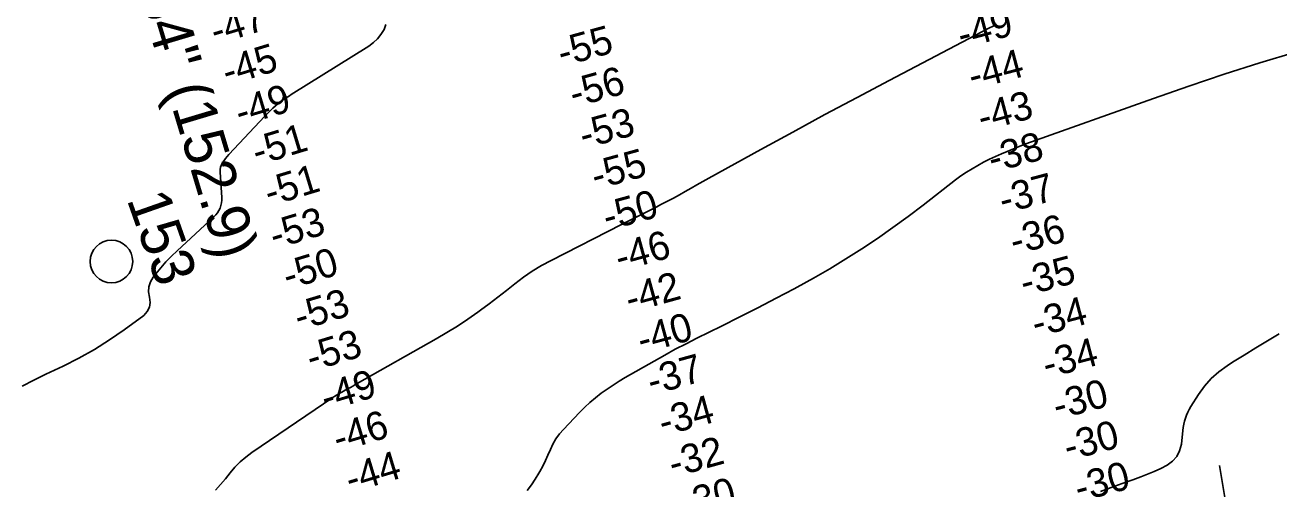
# Model space of a CAD drawing. Extents: x 3445503 to 3483459, y 540493 to 566012.
# Drawn here: x 3456517 to 3459462, y 549699 to 550789 of the extents above; entities that cross this region are included whole.
import ezdxf

# ---------------------------------------------------------------- set-up
doc = ezdxf.new("R2010")
doc.units = 0
for name, color, linetype in [('V-CHAN-NAID', 7, 'Continuous'), ('V-RIVR-EDGE', 7, 'Continuous'), ('V-RIVR-IDEN', 7, 'Continuous'), ('V-RIVR-MILE', 7, 'Continuous'), ('V-RIVR-RANG', 7, 'Continuous'), ('V-TOPO-DPTH', 7, 'Continuous'), ('V-TOPO-MAJR', 7, 'Continuous'), ('V-TOPO-MINR', 7, 'Continuous')]:
    doc.layers.add(name, color=color, linetype=linetype)

msp = doc.modelspace()

# ---------------------------------------------------------------- linework, layer by layer
at = {"layer": 'V-RIVR-EDGE'}
msp.add_spline([(3461691.1, 550090.6), (3461685.2, 550088.2), (3461682.1, 550089.3), (3461676.2, 550093.8), (3461669.9, 550094.2), (3461662.2, 550092.4), (3461650.1, 550089.7), (3461638.6, 550085.2), (3461634.1, 550078.3), (3461621.9, 550068.5), (3461601, 550059.6), (3461578.7, 550050.2), (3461554, 550039.9), (3461533.5, 550028.8), (3461518.8, 550020.8), (3461501.8, 550012.5), (3461491.3, 550008), (3461484.4, 550006.7), (3461481.3, 550008.1), (3461477.1, 550007.4), (3461469.4, 550004.3), (3461447.2, 549991.1), (3461439.5, 549988.7), (3461429.8, 549989.1), (3461421.8, 549988.7), (3461411.7, 549986.3), (3461391.5, 549980.8), (3461375.2, 549972.9), (3461352.9, 549960.4), (3461336.9, 549950.7), (3461318.8, 549946.6), (3461308.7, 549948.3), (3461291.3, 549953.3), (3461279.5, 549953.6), (3461264.6, 549951.9), (3461242.3, 549948.5), (3461221.1, 549942.3), (3461196.4, 549936.8), (3461168.9, 549933), (3461154.3, 549928.6), (3461121.6, 549918.9), (3461097.9, 549904.7), (3461074.9, 549889.5), (3461062.7, 549878.4), (3461055.8, 549872.5), (3461050.9, 549872.5), (3461047.8, 549876.7), (3461040.5, 549882.3), (3461033.9, 549882.6), (3461022.1, 549881.3), (3461014.8, 549881.3), (3461005.4, 549885.5), (3460996.4, 549887.6), (3460985.6, 549887.3), (3460970.6, 549885.6), (3460956.4, 549886.3), (3460942.5, 549887), (3460929.3, 549886.4), (3460917.8, 549885), (3460903.5, 549884.7), (3460887.2, 549879.5), (3460852.8, 549869.5), (3460840.2, 549864.7), (3460821.1, 549862.3), (3460795.7, 549851.6), (3460790.5, 549846), (3460788.7, 549843.3), (3460784.9, 549842.2), (3460781.4, 549846.4), (3460776.9, 549847.8), (3460767.2, 549847.8), (3460736.2, 549838.2), (3460692, 549826.8), (3460656.9, 549817.2), (3460631.2, 549811), (3460623.9, 549810.3), (3460614.5, 549808.6), (3460594.3, 549804.8), (3460589.4, 549801), (3460582.1, 549796.5), (3460575.2, 549790.9), (3460546.6, 549782.7), (3460534.8, 549778.2), (3460511.8, 549776.2), (3460498.6, 549777.2), (3460487.9, 549777.3), (3460473.6, 549775.2), (3460462.1, 549770.7), (3460451.3, 549765.5), (3460445.1, 549765.9), (3460436, 549767.3), (3460430.1, 549767), (3460422.8, 549764.9), (3460399.9, 549756.6), (3460376.6, 549750.4), (3460361.6, 549743.8), (3460324.4, 549730.7), (3460287.5, 549717.6), (3460234.9, 549701.4), (3460200.9, 549691.1), (3460155.3, 549680), (3460083.3, 549663.2), (3459984.5, 549643.3), (3459950.4, 549636.4), (3459904.2, 549621.9), (3459887.5, 549616), (3459873.5, 549610.2), (3459868, 549603.9), (3459852.6, 549596.3), (3459825.8, 549587.3), (3459815.4, 549582.9), (3459807.8, 549581.8), (3459789.7, 549581.2), (3459770.5, 549576.4), (3459736.5, 549569.5), (3459697.2, 549562.3), (3459681.5, 549557.5), (3459673.2, 549556.8), (3459662, 549557.9), (3459646.4, 549557.9), (3459629.7, 549554.1), (3459606.4, 549545.5), (3459575.1, 549534.1), (3459541.3, 549524.8), (3459499.9, 549516.2), (3459471.1, 549510.4), (3459449.9, 549503.1), (3459421.3, 549495.9), (3459395.9, 549489), (3459373.3, 549483.1), (3459354.9, 549475.5), (3459342.7, 549473.5), (3459324.6, 549470), (3459296.1, 549462.1), (3459240.4, 549445.6), (3459208.4, 549433.5), (3459176.1, 549420.4), (3459163.9, 549414.8), (3459142.3, 549411), (3459129.4, 549408.6), (3459115.9, 549404.5), (3459080.1, 549395.6), (3459049.8, 549386.2), (3459013.6, 549378.3), (3458998.7, 549373.2), (3458977.4, 549365.9), (3458951.3, 549358.3), (3458937.7, 549345.5), (3458927, 549345.5), (3458917.2, 549347.3), (3458911.7, 549347.3), (3458881.4, 549338.7), (3458872.4, 549330.4), (3458863, 549327.6), (3458852.2, 549327.6), (3458812.5, 549312.1), (3458799.3, 549309.3), (3458789.6, 549304.5), (3458776.7, 549301.4), (3458769, 549300.7)], degree=3, dxfattribs=at)
at = {"layer": 'V-RIVR-MILE'}
msp.add_circle((3456719.6, 550233.6), 50, dxfattribs=at)
at = {"layer": 'V-RIVR-RANG'}
msp.add_line((3459506.2, 548629.2), (3459322.3, 549754.3), dxfattribs=at)
at = {"layer": 'V-TOPO-DPTH'}
for points in [[(3457696.2, 549695.8), (3457706.1, 549708.8), (3457715.2, 549722.5), (3457723.7, 549736.6), (3457725.9, 549740.5), (3457732.6, 549753.1), (3457739, 549765.9), (3457744.9, 549778.9), (3457750.6, 549792), (3457756.7, 549804.8), (3457763.7, 549817), (3457772, 549828.4), (3457781.2, 549839.2), (3457819.3, 549879.2), (3457831.3, 549891.1), (3457843.6, 549902.6), (3457856.6, 549913.5), (3457869.9, 549923.9), (3457883.7, 549933.8), (3457897.7, 549943.3), (3457912, 549952.3), (3457926.6, 549961), (3457994.4, 549999.8), (3458019.1, 550013.7), (3458044, 550027.3), (3458069.2, 550040.4), (3458094.5, 550053.2), (3458152.2, 550081.7), (3458195.2, 550103.2), (3458238.1, 550124.9), (3458280.8, 550147.1), (3458323.3, 550169.5), (3458330.1, 550173.2), (3458368.8, 550194.5), (3458407.1, 550216.5), (3458444.8, 550239.5), (3458482.1, 550263.2), (3458518.7, 550287.9), (3458555, 550313.1), (3458590.6, 550339.2), (3458625.9, 550365.8), (3458702.5, 550425.2), (3458715, 550434.5), (3458727.8, 550443.3), (3458740.9, 550451.6), (3458754.3, 550459.5), (3458768, 550466.9), (3458781.9, 550473.9), (3458796, 550480.5), (3458810.2, 550486.7), (3458846.5, 550501.8), (3458851.6, 550503.9), (3458856.8, 550505.9), (3458862, 550507.9), (3458867.2, 550509.8), (3459166.8, 550616.8), (3459249.8, 550645.7), (3459333.1, 550673.6), (3459416.9, 550700.2), (3459501, 550725.7)], [(3459501, 550725.7), (3459416.9, 550700.2), (3459333.1, 550673.6), (3459249.8, 550645.7), (3459166.8, 550616.8), (3458867.2, 550509.8), (3458862, 550507.9), (3458856.8, 550505.9), (3458851.6, 550503.9), (3458846.5, 550501.8), (3458810.2, 550486.7), (3458796, 550480.5), (3458781.9, 550473.9), (3458768, 550466.9), (3458754.3, 550459.5), (3458740.9, 550451.6), (3458727.8, 550443.3), (3458715, 550434.5), (3458702.5, 550425.2), (3458625.9, 550365.8), (3458590.6, 550339.2), (3458555, 550313.1), (3458518.7, 550287.9), (3458482.1, 550263.2), (3458444.8, 550239.5), (3458407.1, 550216.5), (3458368.8, 550194.5), (3458330.1, 550173.2), (3458323.3, 550169.5), (3458280.8, 550147.1), (3458238.1, 550124.9), (3458195.2, 550103.2), (3458152.2, 550081.7), (3458094.5, 550053.2), (3458069.2, 550040.4), (3458044, 550027.3), (3458019.1, 550013.7), (3457994.4, 549999.8), (3457926.6, 549961), (3457912, 549952.3), (3457897.7, 549943.3), (3457883.7, 549933.8), (3457869.9, 549923.9), (3457856.6, 549913.5), (3457843.6, 549902.6), (3457831.3, 549891.1), (3457819.3, 549879.2), (3457781.2, 549839.2), (3457772, 549828.4), (3457763.7, 549817), (3457756.7, 549804.8), (3457750.6, 549792), (3457744.9, 549778.9), (3457739, 549765.9), (3457732.6, 549753.1), (3457725.9, 549740.5), (3457723.7, 549736.6), (3457715.2, 549722.5), (3457706.1, 549708.8), (3457696.2, 549695.8)], [(3459462.7, 550063.3), (3459435, 550047.1), (3459407.5, 550030.7), (3459380.2, 550013.9), (3459353, 549996.9), (3459340.1, 549988.7), (3459320.6, 549974.4), (3459302.7, 549958.7), (3459287, 549940.7), (3459272.8, 549921.3), (3459254.7, 549892.7), (3459250.9, 549886.2), (3459247.5, 549879.6), (3459244.6, 549872.7), (3459242.1, 549865.7), (3459240, 549858.5), (3459238.2, 549851.2), (3459236.9, 549843.8), (3459235.9, 549836.4), (3459232.6, 549804.3), (3459228.6, 549789), (3459222.1, 549775.4), (3459211.9, 549764.3), (3459199.2, 549754.9), (3459184.2, 549747.4), (3459168.9, 549740.2), (3459153.3, 549733.8), (3459137.6, 549727.7), (3459118.6, 549720.9), (3459093.3, 549711.8), (3459067.9, 549702.7), (3459042.5, 549693.5)], [(3459462.7, 550063.3), (3459435, 550047.1), (3459407.5, 550030.7), (3459380.2, 550013.9), (3459353, 549996.9), (3459340.1, 549988.7), (3459320.6, 549974.4), (3459302.7, 549958.7), (3459287, 549940.7), (3459272.8, 549921.3), (3459254.7, 549892.7), (3459250.9, 549886.2), (3459247.5, 549879.6), (3459244.6, 549872.7), (3459242.1, 549865.7), (3459240, 549858.5), (3459238.2, 549851.2), (3459236.9, 549843.8), (3459235.9, 549836.4), (3459232.6, 549804.3), (3459228.6, 549789), (3459222.1, 549775.4), (3459211.9, 549764.3), (3459199.2, 549754.9), (3459184.2, 549747.4), (3459168.9, 549740.2), (3459153.3, 549733.8), (3459137.6, 549727.7), (3459118.6, 549720.9), (3459093.3, 549711.8), (3459067.9, 549702.7), (3459042.5, 549693.5)]]:
    msp.add_lwpolyline(points, dxfattribs=at)
at = {"layer": 'V-TOPO-MAJR'}
for points in [[(3457364.2, 550790.4), (3457359.9, 550778.3), (3457352.7, 550767.1), (3457344.5, 550756.8), (3457334.8, 550747.9), (3457324.1, 550739.9), (3457142.1, 550625.7), (3457138.2, 550623.2), (3457134.2, 550620.8), (3457130.3, 550618.4), (3457126.3, 550616), (3457122.3, 550613.5), (3457118.5, 550610.9), (3457114.8, 550608.1), (3457111.3, 550605.1), (3457105.1, 550599.7), (3457098.6, 550593.8), (3457092.2, 550587.8), (3457086, 550581.7), (3457079.9, 550575.4), (3456995.5, 550484.9), (3456991.5, 550480.4), (3456987.7, 550475.7), (3456984.1, 550470.9), (3456980.7, 550465.9), (3456978, 550460.6), (3456976.1, 550455.2), (3456975.2, 550449.5), (3456975, 550443.6), (3456978.8, 550383.8), (3456978.8, 550377.5), (3456978.2, 550371.2), (3456976.8, 550365.1), (3456974.8, 550359.1), (3456972, 550353.4), (3456968.7, 550348), (3456964.8, 550343.1), (3456960.4, 550338.5), (3456874, 550258.8), (3456860.7, 550245.9), (3456847.8, 550232.6), (3456835.5, 550218.8), (3456823.6, 550204.6), (3456817.6, 550197.1), (3456811.2, 550185.9), (3456807.3, 550174.4), (3456806.9, 550162.1), (3456809, 550149.5), (3456810.4, 550137.3), (3456809, 550126), (3456803.6, 550116.1), (3456795.4, 550107), (3456749.8, 550073.4), (3456715.3, 550049.5), (3456680, 550027), (3456643.4, 550006.5), (3456606, 549987.5), (3456565.8, 549968.5), (3456537.7, 549954.9), (3456509.8, 549940.8)], [(3456964.3, 549696.2), (3456976.1, 549709.4), (3456987.4, 549723), (3456998.4, 549736.8), (3457009.8, 549750.1), (3457022, 549762.7), (3457035.3, 549774), (3457049.3, 549784.6), (3457240, 549914.3), (3457244, 549916.9), (3457248, 549919.5), (3457252.1, 549922), (3457256.2, 549924.4), (3457260.4, 549926.7), (3457264.5, 549929), (3457268.7, 549931.3), (3457272.9, 549933.6), (3457275.4, 549934.9), (3457280.8, 549937.9), (3457286.3, 549940.9), (3457291.7, 549943.9), (3457297.1, 549946.9), (3457482.5, 550051.8), (3457507.6, 550066.6), (3457532.4, 550081.9), (3457556.6, 550098.2), (3457580.4, 550114.9), (3457586.5, 550119.4), (3457606.9, 550134.5), (3457627.2, 550149.9), (3457647.3, 550165.5), (3457667.2, 550181.3), (3457687.4, 550196.5), (3457708.2, 550210.9), (3457729.9, 550224), (3457752.1, 550236.2), (3457917.3, 550320.2), (3457937.7, 550330.6), (3457958.2, 550341), (3457978.7, 550351.3), (3457999.1, 550361.6), (3458011.9, 550368), (3458025.9, 550375.2), (3458039.9, 550382.6), (3458053.7, 550390.2), (3458067.5, 550398), (3458081.2, 550405.8), (3458094.9, 550413.6), (3458108.7, 550421.3), (3458122.5, 550429), (3458244.9, 550496.6), (3458320.1, 550537.8), (3458395.4, 550578.6), (3458471, 550619.1), (3458546.7, 550659.2), (3458780.4, 550782), (3458783.8, 550783.7), (3458787.1, 550785.2), (3458790.6, 550786.7), (3458795.2, 550788.5), (3458799.5, 550790.7)]]:
    msp.add_lwpolyline(points, dxfattribs=at)
at = {"layer": 'V-TOPO-MINR'}
for points in [[(3457696.2, 549695.8), (3457706.1, 549708.8), (3457715.2, 549722.5), (3457723.7, 549736.6), (3457725.9, 549740.5), (3457732.6, 549753.1), (3457739, 549765.9), (3457744.9, 549778.9), (3457750.6, 549792), (3457756.7, 549804.8), (3457763.7, 549817), (3457772, 549828.4), (3457781.2, 549839.2), (3457819.3, 549879.2), (3457831.3, 549891.1), (3457843.6, 549902.6), (3457856.6, 549913.5), (3457869.9, 549923.9), (3457883.7, 549933.8), (3457897.7, 549943.3), (3457912, 549952.3), (3457926.6, 549961), (3457994.4, 549999.8), (3458019.1, 550013.7), (3458044, 550027.3), (3458069.2, 550040.4), (3458094.5, 550053.2), (3458152.2, 550081.7), (3458195.2, 550103.2), (3458238.1, 550124.9), (3458280.8, 550147.1), (3458323.3, 550169.5), (3458330.1, 550173.2), (3458368.8, 550194.5), (3458407.1, 550216.5), (3458444.8, 550239.5), (3458482.1, 550263.2), (3458518.7, 550287.9), (3458555, 550313.1), (3458590.6, 550339.2), (3458625.9, 550365.8), (3458702.5, 550425.2), (3458715, 550434.5), (3458727.8, 550443.3), (3458740.9, 550451.6), (3458754.3, 550459.5), (3458768, 550466.9), (3458781.9, 550473.9), (3458796, 550480.5), (3458810.2, 550486.7), (3458846.5, 550501.8), (3458851.6, 550503.9), (3458856.8, 550505.9), (3458862, 550507.9), (3458867.2, 550509.8), (3459166.8, 550616.8), (3459249.8, 550645.7), (3459333.1, 550673.6), (3459416.9, 550700.2), (3459501, 550725.7)], [(3459042.5, 549693.5), (3459067.9, 549702.7), (3459093.3, 549711.8), (3459118.6, 549720.9), (3459137.6, 549727.7), (3459153.3, 549733.8), (3459168.9, 549740.2), (3459184.2, 549747.4), (3459199.2, 549754.9), (3459211.9, 549764.3), (3459222.1, 549775.4), (3459228.6, 549789), (3459232.6, 549804.3), (3459235.9, 549836.4), (3459236.9, 549843.8), (3459238.2, 549851.2), (3459240, 549858.5), (3459242.1, 549865.7), (3459244.6, 549872.7), (3459247.5, 549879.6), (3459250.9, 549886.2), (3459254.7, 549892.7), (3459272.8, 549921.3), (3459287, 549940.7), (3459302.7, 549958.7), (3459320.6, 549974.4), (3459340.1, 549988.7), (3459353, 549996.9), (3459380.2, 550013.9), (3459407.5, 550030.7), (3459435, 550047.1), (3459462.7, 550063.3)]]:
    msp.add_lwpolyline(points, dxfattribs=at)

# ---------------------------------------------------------------- texts
at = {"layer": 'V-CHAN-NAID'}
msp.add_text('BELMONT "154" (152.9)', height=100, rotation=286.678, dxfattribs=at).set_placement((3456550.6, 551633.9))
at = {"layer": 'V-RIVR-IDEN'}
msp.add_text('153', height=100, rotation=289.4019, dxfattribs=at).set_placement((3456755, 550379.8))
at = {"layer": 'V-RIVR-RANG'}
for s, rotation, p in [('-47', 16.8577, (3456963.6, 550742.1)), ('-49', 14.8691, (3458716.4, 550733.1)), ('-55', 15.4086, (3457777.7, 550691)), ('-45', 16.8577, (3456991.2, 550646)), ('-44', 14.8691, (3458741.8, 550636.4)), ('-56', 15.4086, (3457805.6, 550594.9)), ('-49', 16.8577, (3457021.7, 550550.8)), ('-43', 14.8691, (3458763.9, 550538.8)), ('-53', 15.4086, (3457828.8, 550497.6)), ('-51', 16.8577, (3457061.6, 550458.3)), ('-38', 14.8691, (3458788.3, 550441.8)), ('-55', 15.4086, (3457856.7, 550401.6)), ('-51', 16.8577, (3457090.3, 550362.6)), ('-37', 14.8691, (3458814, 550345.1)), ('-50', 15.4086, (3457883.8, 550305.3)), ('-53', 16.8577, (3457102.7, 550261.8)), ('-36', 14.8691, (3458839.7, 550248.5)), ('-46', 15.4086, (3457912.9, 550209.6)), ('-50', 16.8577, (3457133.7, 550166.7)), ('-35', 14.8691, (3458863.6, 550151.4)), ('-42', 15.4086, (3457936.7, 550112.4)), ('-53', 16.8577, (3457160.2, 550070.3)), ('-34', 14.8691, (3458890.8, 550055.1)), ('-40', 15.4086, (3457964.8, 550016.4)), ('-53', 16.8577, (3457189, 549974.5)), ('-34', 14.8691, (3458916.2, 549958.4)), ('-37', 15.4086, (3457988.1, 549919.1)), ('-49', 16.8577, (3457223, 549880.3)), ('-30', 14.8691, (3458940.6, 549861.4)), ('-34', 15.4086, (3458014.9, 549822.8)), ('-46', 16.8577, (3457251.5, 549784.5)), ('-30', 14.8691, (3458966, 549764.7)), ('-32', 15.4086, (3458038.5, 549725.6)), ('-44', 16.8577, (3457280.6, 549688.8)), ('-30', 14.8691, (3458991.5, 549668)), ('-30', 15.4086, (3458066.6, 549629.6))]:
    msp.add_text(s, height=67, rotation=rotation, dxfattribs=at).set_placement(p)

doc.saveas('drawing.dxf')
